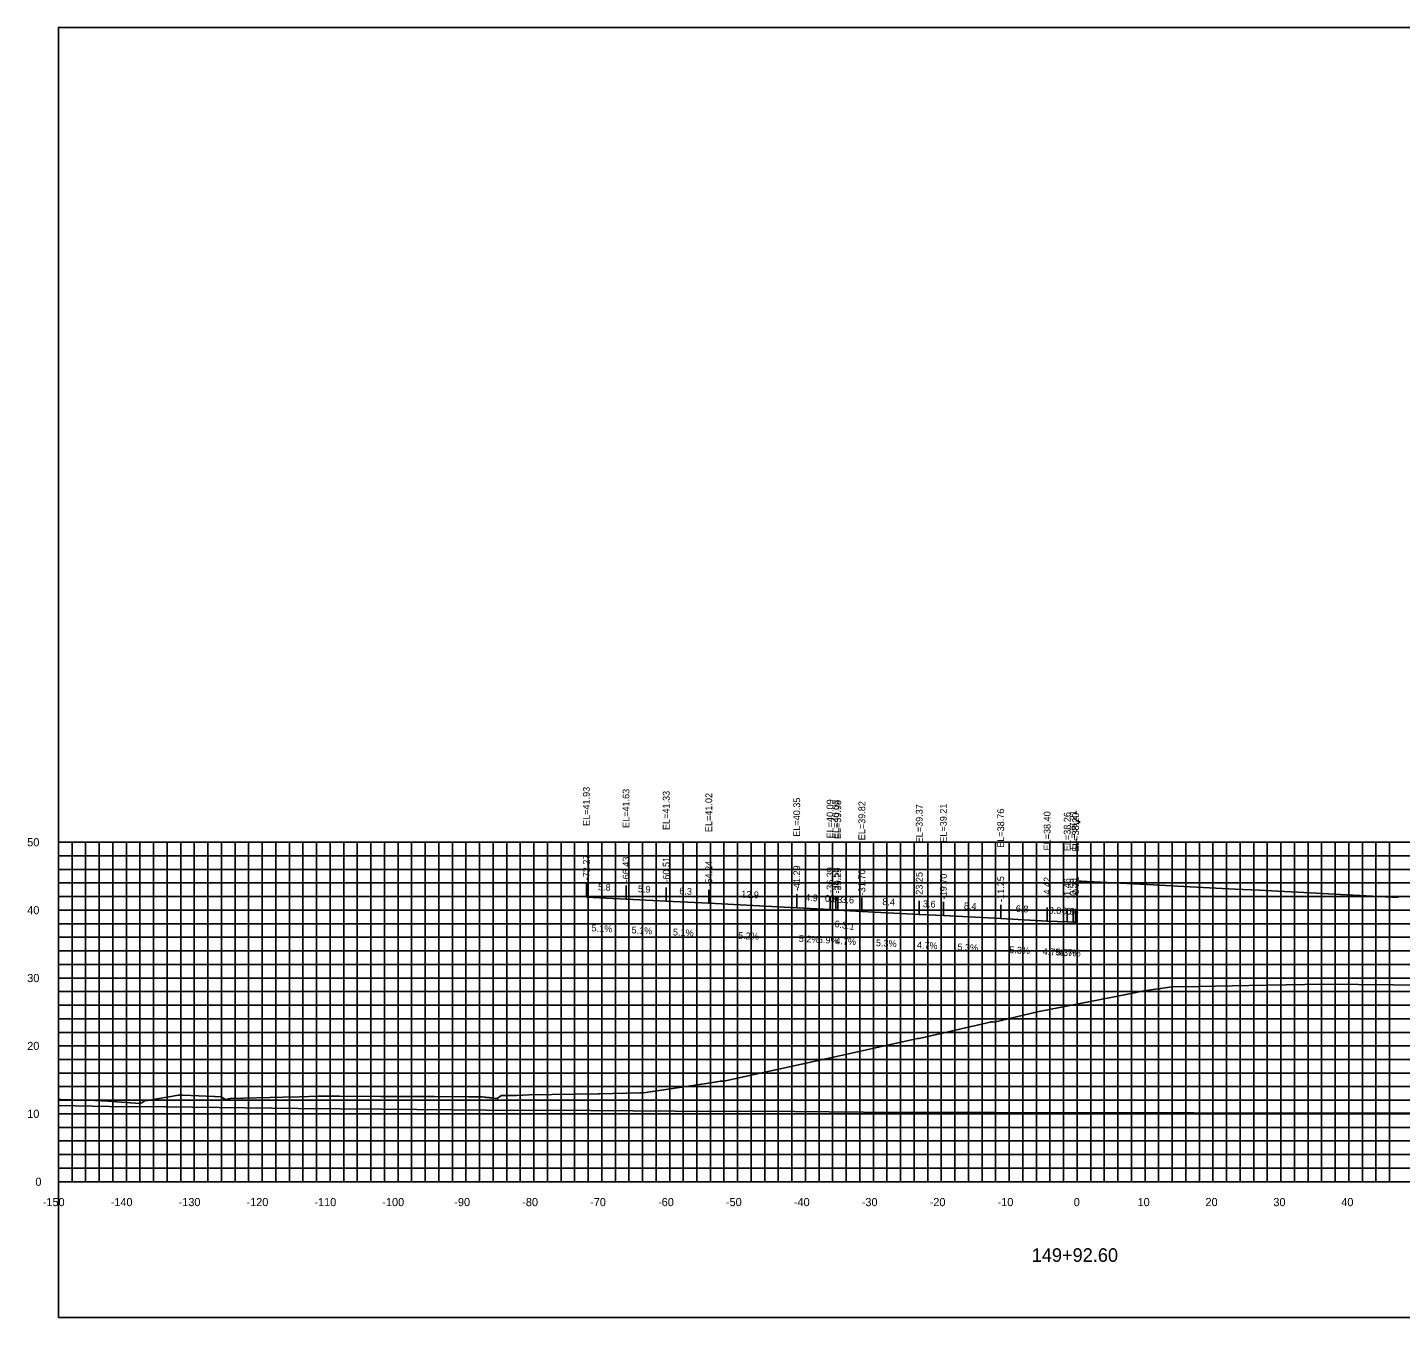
# Model space of a CAD drawing. Extents: x 1800880 to 1818864, y 245271 to 250560.
# Drawn here: x 1817770.5 to 1817972.7, y 247108.9 to 247298.9 of the extents above; entities that cross this region are included whole.
import ezdxf

# ---------------------------------------------------------------- set-up
doc = ezdxf.new("R2010")
doc.units = 0
for name, color, linetype in [('33', 7, 'Continuous'), ('ANNO-TXT', 7, 'Continuous'), ('AXIS', 7, 'Continuous'), ('CL-CNST', 7, 'Continuous'), ('DESIGN - DRAINAGE - Bridges', 7, 'Continuous'), ('Level 32', 7, 'Continuous'), ('Level 37', 7, 'Continuous'), ('Level 46', 7, 'Continuous'), ('Level 62', 7, 'Continuous'), ('SHT-BDR', 7, 'Continuous')]:
    doc.layers.add(name, color=color, linetype=linetype)

msp = doc.modelspace()

# ---------------------------------------------------------------- linework, layer by layer
at = {"layer": 'AXIS'}
msp.add_lwpolyline([(1817925.29, 247173.19), (1817925.66, 247173.17), (1817926.54, 247173.12), (1817929.5, 247172.99), (1817936.33, 247172.63), (1817939.88, 247172.46), (1817948.33, 247172.01), (1817951.88, 247171.85), (1817960.33, 247171.4), (1817963.88, 247171.23), (1817972.33, 247170.79)], dxfattribs=at)
at = {"layer": 'CL-CNST'}
msp.add_lwpolyline([(1817775.08, 247141.04), (1817775.43, 247141.04), (1817779.01, 247140.91), (1817780.42, 247140.86), (1817782.34, 247140.79), (1817785.71, 247140.52), (1817786.42, 247140.47), (1817787.09, 247140.41), (1817787.09, 247140.41), (1817787.12, 247140.41), (1817787.75, 247140.79), (1817787.76, 247140.79), (1817787.8, 247140.82), (1817787.82, 247140.83), (1817788.19, 247140.88), (1817792.75, 247141.66), (1817792.82, 247141.66), (1817793.25, 247141.65), (1817793.37, 247141.67), (1817798.02, 247141.45), (1817798.08, 247141.45), (1817799.03, 247141.42), (1817799.09, 247141.37), (1817799.72, 247141), (1817799.82, 247141.03), (1817799.86, 247141.04), (1817799.93, 247141.06), (1817800.11, 247141.1), (1817800.37, 247141.16), (1817808.17, 247141.36), (1817810.58, 247141.43), (1817813.34, 247141.5), (1817816.44, 247141.49), (1817822.5, 247141.47), (1817826.31, 247141.46), (1817830.47, 247141.44), (1817832.04, 247141.43), (1817833.12, 247141.46), (1817835.53, 247141.43), (1817837.38, 247141.41), (1817837.51, 247141.4), (1817837.74, 247141.37), (1817837.93, 247141.35), (1817838.08, 247141.33), (1817838.21, 247141.32), (1817838.32, 247141.31), (1817838.42, 247141.3), (1817838.5, 247141.29), (1817838.57, 247141.28), (1817838.63, 247141.27), (1817838.69, 247141.27), (1817838.84, 247141.26), (1817838.89, 247141.25), (1817838.93, 247141.25), (1817838.98, 247141.25), (1817839.01, 247141.24), (1817839.05, 247141.24), (1817839.68, 247141.15), (1817840.21, 247141.55), (1817840.31, 247141.63), (1817840.31, 247141.63), (1817842.53, 247141.63), (1817844.41, 247141.69), (1817854.58, 247141.83), (1817854.76, 247141.83), (1817860.71, 247141.98), (1817860.83, 247141.98), (1817861.22, 247141.98), (1817870.16, 247143.33), (1817871.97, 247143.61), (1817872.05, 247143.62), (1817872.52, 247143.7), (1817873.06, 247143.71), (1817873.07, 247143.71), (1817889.66, 247147.33), (1817901.55, 247150.01), (1817901.81, 247150.02), (1817912.25, 247152.41), (1817912.43, 247152.45), (1817912.68, 247152.44), (1817912.87, 247152.43), (1817919.26, 247153.91), (1817933.06, 247156.65), (1817934.94, 247157.04), (1817936.97, 247157.32), (1817937.24, 247157.33), (1817937.38, 247157.36), (1817939.05, 247157.61), (1817942.94, 247157.68), (1817950.37, 247157.79), (1817961.38, 247158.01), (1817976.8, 247157.87)], dxfattribs=at)
at = {"layer": 'DESIGN - DRAINAGE - Bridges'}
for p, q in [((1817775.02, 247178.91), (1817775.08, 247178.91)), ((1817775.08, 247128.91), (1817775.08, 247178.91)), ((1817775.02, 247168.91), (1817775.08, 247168.91)), ((1817775.02, 247158.91), (1817775.08, 247158.91)), ((1817775.02, 247148.91), (1817775.08, 247148.91)), ((1817775.02, 247138.91), (1817775.08, 247138.91)), ((1817775.02, 247128.91), (1817775.08, 247128.91)), ((1817775.08, 247128.91), (1818075.08, 247128.91)), ((1817775.08, 247128.85), (1817775.08, 247128.91)), ((1817785.08, 247128.85), (1817785.08, 247128.91)), ((1817795.08, 247128.85), (1817795.08, 247128.91)), ((1817805.08, 247128.85), (1817805.08, 247128.91)), ((1817815.08, 247128.85), (1817815.08, 247128.91)), ((1817825.08, 247128.85), (1817825.08, 247128.91)), ((1817835.08, 247128.85), (1817835.08, 247128.91)), ((1817845.08, 247128.85), (1817845.08, 247128.91)), ((1817855.08, 247128.85), (1817855.08, 247128.91)), ((1817865.08, 247128.85), (1817865.08, 247128.91)), ((1817875.08, 247128.85), (1817875.08, 247128.91)), ((1817885.08, 247128.85), (1817885.08, 247128.91)), ((1817895.08, 247128.85), (1817895.08, 247128.91)), ((1817905.08, 247128.85), (1817905.08, 247128.91)), ((1817915.08, 247128.85), (1817915.08, 247128.91)), ((1817925.08, 247128.85), (1817925.08, 247128.91)), ((1817935.08, 247128.85), (1817935.08, 247128.91)), ((1817945.08, 247128.85), (1817945.08, 247128.91)), ((1817955.08, 247128.85), (1817955.08, 247128.91)), ((1817965.08, 247128.85), (1817965.08, 247128.91))]:
    msp.add_line(p, q, dxfattribs=at)
at = {"layer": 'Level 37'}
for p, q in [((1817852.81, 247170.84), (1817852.81, 247172.84)), ((1817858.65, 247170.54), (1817858.65, 247172.54)), ((1817864.57, 247170.24), (1817864.57, 247172.24)), ((1817870.84, 247169.92), (1817870.84, 247171.92)), ((1817883.79, 247169.25), (1817883.79, 247171.25)), ((1817888.69, 247169), (1817888.69, 247171)), ((1817888.69, 247168.99), (1817888.69, 247170.99)), ((1817889.55, 247168.93), (1817889.55, 247170.93)), ((1817889.83, 247168.89), (1817889.83, 247170.89)), ((1817893.38, 247168.72), (1817893.38, 247170.72)), ((1817901.83, 247168.28), (1817901.83, 247170.28)), ((1817905.38, 247168.11), (1817905.38, 247170.11)), ((1817913.83, 247167.67), (1817913.83, 247169.67)), ((1817920.66, 247167.3), (1817920.66, 247169.3)), ((1817923.62, 247167.17), (1817923.62, 247169.17)), ((1817924.49, 247167.12), (1817924.49, 247169.12)), ((1817924.86, 247167.1), (1817924.86, 247169.1))]:
    msp.add_line(p, q, dxfattribs=at)
msp.add_lwpolyline([(1817775.08, 247108.91), (1818075.08, 247108.91), (1818075.08, 247298.91), (1817775.08, 247298.91)], close=True, dxfattribs=at)
at = {"layer": 'Level 46'}
for p, q in [((1817775.08, 247178.91), (1818075.08, 247178.91)), ((1817775.08, 247128.91), (1817775.08, 247178.91)), ((1817777.08, 247128.91), (1817777.08, 247178.91)), ((1817779.08, 247128.91), (1817779.08, 247178.91)), ((1817781.08, 247128.91), (1817781.08, 247178.91)), ((1817783.08, 247128.91), (1817783.08, 247178.91)), ((1817785.08, 247128.91), (1817785.08, 247178.91)), ((1817787.08, 247128.91), (1817787.08, 247178.91)), ((1817789.08, 247128.91), (1817789.08, 247178.91)), ((1817791.08, 247128.91), (1817791.08, 247178.91)), ((1817793.08, 247128.91), (1817793.08, 247178.91)), ((1817795.08, 247128.91), (1817795.08, 247178.91)), ((1817797.08, 247128.91), (1817797.08, 247178.91)), ((1817799.08, 247128.91), (1817799.08, 247178.91)), ((1817801.08, 247128.91), (1817801.08, 247178.91)), ((1817803.08, 247128.91), (1817803.08, 247178.91)), ((1817805.08, 247128.91), (1817805.08, 247178.91)), ((1817807.08, 247128.91), (1817807.08, 247178.91)), ((1817809.08, 247128.91), (1817809.08, 247178.91)), ((1817811.08, 247128.91), (1817811.08, 247178.91)), ((1817813.08, 247128.91), (1817813.08, 247178.91)), ((1817815.08, 247128.91), (1817815.08, 247178.91)), ((1817817.08, 247128.91), (1817817.08, 247178.91)), ((1817819.08, 247128.91), (1817819.08, 247178.91)), ((1817821.08, 247128.91), (1817821.08, 247178.91)), ((1817823.08, 247128.91), (1817823.08, 247178.91)), ((1817825.08, 247128.91), (1817825.08, 247178.91)), ((1817827.08, 247128.91), (1817827.08, 247178.91)), ((1817829.08, 247128.91), (1817829.08, 247178.91)), ((1817831.08, 247128.91), (1817831.08, 247178.91)), ((1817833.08, 247128.91), (1817833.08, 247178.91)), ((1817835.08, 247128.91), (1817835.08, 247178.91)), ((1817837.08, 247128.91), (1817837.08, 247178.91)), ((1817839.08, 247128.91), (1817839.08, 247178.91)), ((1817841.08, 247128.91), (1817841.08, 247178.91)), ((1817843.08, 247128.91), (1817843.08, 247178.91)), ((1817845.08, 247128.91), (1817845.08, 247178.91)), ((1817847.08, 247128.91), (1817847.08, 247178.91)), ((1817849.08, 247128.91), (1817849.08, 247178.91)), ((1817851.08, 247128.91), (1817851.08, 247178.91)), ((1817853.08, 247128.91), (1817853.08, 247178.91)), ((1817855.08, 247128.91), (1817855.08, 247178.91)), ((1817857.08, 247128.91), (1817857.08, 247178.91)), ((1817859.08, 247128.91), (1817859.08, 247178.91)), ((1817861.08, 247128.91), (1817861.08, 247178.91)), ((1817863.08, 247128.91), (1817863.08, 247178.91)), ((1817865.08, 247128.91), (1817865.08, 247178.91)), ((1817867.08, 247128.91), (1817867.08, 247178.91)), ((1817869.08, 247128.91), (1817869.08, 247178.91)), ((1817871.08, 247128.91), (1817871.08, 247178.91)), ((1817873.08, 247128.91), (1817873.08, 247178.91)), ((1817875.08, 247128.91), (1817875.08, 247178.91)), ((1817877.08, 247128.91), (1817877.08, 247178.91)), ((1817879.08, 247128.91), (1817879.08, 247178.91)), ((1817881.08, 247128.91), (1817881.08, 247178.91)), ((1817883.08, 247128.91), (1817883.08, 247178.91)), ((1817885.08, 247128.91), (1817885.08, 247178.91)), ((1817887.08, 247128.91), (1817887.08, 247178.91)), ((1817889.08, 247128.91), (1817889.08, 247178.91)), ((1817891.08, 247128.91), (1817891.08, 247178.91)), ((1817893.08, 247128.91), (1817893.08, 247178.91)), ((1817895.08, 247128.91), (1817895.08, 247178.91)), ((1817897.08, 247128.91), (1817897.08, 247178.91)), ((1817899.08, 247128.91), (1817899.08, 247178.91)), ((1817901.08, 247128.91), (1817901.08, 247178.91)), ((1817903.08, 247128.91), (1817903.08, 247178.91)), ((1817905.08, 247128.91), (1817905.08, 247178.91)), ((1817907.08, 247128.91), (1817907.08, 247178.91)), ((1817909.08, 247128.91), (1817909.08, 247178.91)), ((1817911.08, 247128.91), (1817911.08, 247178.91)), ((1817913.08, 247128.91), (1817913.08, 247178.91)), ((1817915.08, 247128.91), (1817915.08, 247178.91)), ((1817917.08, 247128.91), (1817917.08, 247178.91)), ((1817919.08, 247128.91), (1817919.08, 247178.91)), ((1817921.08, 247128.91), (1817921.08, 247178.91)), ((1817923.08, 247128.91), (1817923.08, 247178.91)), ((1817925.08, 247128.91), (1817925.08, 247178.91)), ((1817927.08, 247128.91), (1817927.08, 247178.91)), ((1817929.08, 247128.91), (1817929.08, 247178.91)), ((1817931.08, 247128.91), (1817931.08, 247178.91)), ((1817933.08, 247128.91), (1817933.08, 247178.91)), ((1817935.08, 247128.91), (1817935.08, 247178.91)), ((1817937.08, 247128.91), (1817937.08, 247178.91)), ((1817939.08, 247128.91), (1817939.08, 247178.91)), ((1817941.08, 247128.91), (1817941.08, 247178.91)), ((1817943.08, 247128.91), (1817943.08, 247178.91)), ((1817945.08, 247128.91), (1817945.08, 247178.91)), ((1817947.08, 247128.91), (1817947.08, 247178.91)), ((1817949.08, 247128.91), (1817949.08, 247178.91)), ((1817951.08, 247128.91), (1817951.08, 247178.91)), ((1817953.08, 247128.91), (1817953.08, 247178.91)), ((1817955.08, 247128.91), (1817955.08, 247178.91)), ((1817957.08, 247128.91), (1817957.08, 247178.91)), ((1817959.08, 247128.91), (1817959.08, 247178.91)), ((1817961.08, 247128.91), (1817961.08, 247178.91)), ((1817963.08, 247128.91), (1817963.08, 247178.91)), ((1817965.08, 247128.91), (1817965.08, 247178.91)), ((1817967.08, 247128.91), (1817967.08, 247178.91)), ((1817969.08, 247128.91), (1817969.08, 247178.91)), ((1817971.08, 247128.91), (1817971.08, 247178.91)), ((1817775.08, 247176.91), (1818075.08, 247176.91)), ((1817775.08, 247174.91), (1818075.08, 247174.91)), ((1817775.08, 247172.91), (1818075.08, 247172.91)), ((1817775.08, 247170.91), (1818075.08, 247170.91)), ((1817775.08, 247168.91), (1818075.08, 247168.91)), ((1817775.08, 247166.91), (1818075.08, 247166.91)), ((1817775.08, 247164.91), (1818075.08, 247164.91)), ((1817775.08, 247162.91), (1818075.08, 247162.91)), ((1817775.08, 247160.91), (1818075.08, 247160.91)), ((1817775.08, 247158.91), (1818075.08, 247158.91)), ((1817775.08, 247156.91), (1818075.08, 247156.91)), ((1817775.08, 247154.91), (1818075.08, 247154.91)), ((1817775.08, 247152.91), (1818075.08, 247152.91)), ((1817775.08, 247150.91), (1818075.08, 247150.91)), ((1817775.08, 247148.91), (1818075.08, 247148.91)), ((1817775.08, 247146.91), (1818075.08, 247146.91)), ((1817775.08, 247144.91), (1818075.08, 247144.91)), ((1817775.08, 247142.91), (1818075.08, 247142.91)), ((1817775.08, 247140.91), (1818075.08, 247140.91)), ((1817775.08, 247138.91), (1818075.08, 247138.91)), ((1817775.08, 247136.91), (1818075.08, 247136.91)), ((1817775.08, 247134.91), (1818075.08, 247134.91)), ((1817775.08, 247132.91), (1818075.08, 247132.91)), ((1817775.08, 247130.91), (1818075.08, 247130.91)), ((1817775.08, 247128.91), (1818075.08, 247128.91))]:
    msp.add_line(p, q, dxfattribs=at)
at = {"layer": 'Level 62'}
for points in [[(1817852.81, 247170.84), (1817858.65, 247170.54), (1817864.57, 247170.24), (1817870.84, 247169.92), (1817883.79, 247169.25), (1817888.69, 247169)], [(1817888.69, 247168.99), (1817889.55, 247168.93), (1817889.83, 247168.89), (1817893.38, 247168.72), (1817901.83, 247168.28), (1817905.38, 247168.11), (1817913.83, 247167.67), (1817920.66, 247167.3), (1817923.62, 247167.17), (1817924.49, 247167.12), (1817924.86, 247167.1)], [(1817775.08, 247140.16), (1817782.61, 247139.99), (1817790.89, 247139.93), (1817810.36, 247139.68), (1817822.69, 247139.6), (1817838.12, 247139.46), (1817853.43, 247139.38), (1817865.87, 247139.29), (1817883.47, 247139.23), (1817893.63, 247139.14), (1817913.04, 247139.1), (1817921.38, 247139.05), (1817942.27, 247139.05), (1817949.14, 247139), (1817971.24, 247139.03), (1817976.9, 247138.99), (1818000.02, 247139.07), (1818004.65, 247139.05), (1818028.64, 247139.17), (1818032.41, 247139.17), (1818057.15, 247139.31), (1818060.16, 247139.25), (1818075.08, 247139.34)]]:
    msp.add_lwpolyline(points, dxfattribs=at)

# ---------------------------------------------------------------- texts
for s, p in [('-150', (1817772.77, 247125.31)), ('-140', (1817782.77, 247125.31)), ('-130', (1817792.77, 247125.31)), ('-120', (1817802.77, 247125.31)), ('-110', (1817812.77, 247125.31)), ('-100', (1817822.77, 247125.31)), ('-90', (1817833.37, 247125.31)), ('-80', (1817843.37, 247125.31)), ('-70', (1817853.37, 247125.31)), ('-60', (1817863.37, 247125.31)), ('-50', (1817873.37, 247125.31)), ('-40', (1817883.37, 247125.31)), ('-30', (1817893.37, 247125.31)), ('-20', (1817903.37, 247125.31)), ('-10', (1817913.37, 247125.31)), ('0', (1817924.58, 247125.31)), ('10', (1817933.98, 247125.31)), ('20', (1817943.98, 247125.31)), ('30', (1817953.98, 247125.31)), ('40', (1817963.98, 247125.31))]:
    msp.add_text(s, height=1.2).set_placement(p)
at = {"layer": '33'}
for s, p in [('50', (1817770.48, 247178.31)), ('40', (1817770.48, 247168.31)), ('30', (1817770.48, 247158.31)), ('20', (1817770.48, 247148.31)), ('10', (1817770.48, 247138.31)), ('0', (1817771.68, 247128.31))]:
    msp.add_text(s, height=1.2, dxfattribs=at).set_placement(p)
at = {"layer": 'ANNO-TXT'}
for s, rotation, p in [('5.8', 357.0665, (1817854.5, 247171.85)), ('5.9', 357.1073, (1817860.38, 247171.55)), ('6.3', 357.1073, (1817866.48, 247171.25)), ('12.9', 357.0282, (1817875.59, 247170.78)), ('4.9', 357.0282, (1817885.01, 247170.29)), ('0.9', 356.0746, (1817887.92, 247170.15)), ('0.3', 350.9508, (1817888.6, 247170.2)), ('3.6', 357.3161, (1817890.35, 247169.97)), ('8.4', 356.9763, (1817896.38, 247169.67)), ('3.6', 357.3161, (1817902.35, 247169.36)), ('8.4', 356.9763, (1817908.38, 247169.05)), ('6.8', 356.9763, (1817916.02, 247168.65)), ('3.0', 357.3161, (1817920.87, 247168.4)), ('0.9', 356.9763, (1817922.83, 247168.31)), ('0.4', 357.3161, (1817923.45, 247168.27)), ('5.1%', 357.0665, (1817853.56, 247165.79)), ('5.1%', 357.1073, (1817859.45, 247165.49)), ('5.1%', 357.1073, (1817865.54, 247165.19)), ('5.2%', 357.0282, (1817875.14, 247164.69)), ('5.2%', 357.0282, (1817884.07, 247164.23)), ('6.9%', 356.0746, (1817886.87, 247164.11)), ('4.7%', 357.3161, (1817889.46, 247163.9)), ('5.3%', 356.9763, (1817895.43, 247163.61)), ('4.7%', 357.3161, (1817901.46, 247163.29)), ('5.3%', 356.9763, (1817907.43, 247163)), ('5.3%', 356.9763, (1817915.07, 247162.59)), ('4.7%', 357.3161, (1817919.99, 247162.33)), ('5.3%', 356.9763, (1817921.88, 247162.25)), ('4.7%', 357.3161, (1817922.53, 247162.21))]:
    msp.add_text(s, height=1, rotation=rotation, dxfattribs=at).set_placement(p)
at = {"layer": 'DESIGN - DRAINAGE - Bridges'}
for s, height, p in [('>', 1.5, (1817924.47, 247181.16)), ('-', 0.0001, (1817775.08, 247128.91))]:
    msp.add_text(s, height=height, dxfattribs=at).set_placement(p)
at = {"layer": 'Level 32'}
msp.add_text('149+92.60', height=2, dxfattribs=at).set_placement((1817918.39, 247117.11))
at = {"layer": 'Level 37'}
msp.add_text('6.3:1', height=1, rotation=350.9508, dxfattribs=at).set_placement((1817889.3, 247166.44))
at = {"layer": 'SHT-BDR'}
for s, p in [('EL=41.93', (1817853.31, 247181.31)), ('EL=41.63', (1817859.15, 247181.01)), ('EL=41.33', (1817865.07, 247180.71)), ('EL=41.02', (1817871.34, 247180.4)), ('EL=40.35', (1817884.29, 247179.72)), ('EL=40.09', (1817889.19, 247179.47)), ('EL=40.09', (1817889.19, 247179.47)), ('EL=40.03', (1817890.05, 247179.41)), ('EL=39.98', (1817890.33, 247179.36)), ('EL=39.82', (1817893.88, 247179.2)), ('EL=39.37', (1817902.33, 247178.75)), ('EL=39.21', (1817905.88, 247178.84)), ('EL=38.76', (1817914.33, 247178.09)), ('EL=38.40', (1817921.16, 247177.7)), ('EL=38.26', (1817924.12, 247177.59)), ('EL=38.21', (1817924.99, 247177.84)), ('EL=38.20', (1817925.36, 247177.5)), ('-72.27', (1817853.31, 247173.3)), ('-66.43', (1817859.15, 247173)), ('-60.51', (1817865.07, 247172.95)), ('-54.24', (1817871.34, 247172.38)), ('-41.29', (1817884.29, 247171.71)), ('-36.39', (1817889.19, 247171.45)), ('-36.39', (1817889.19, 247171.45)), ('-35.53', (1817890.05, 247171.39)), ('-35.25', (1817890.33, 247171.35)), ('-31.70', (1817893.88, 247171.1)), ('-23.25', (1817902.33, 247170.73)), ('-19.70', (1817905.88, 247170.49)), ('-11.25', (1817914.33, 247170.12)), ('-4.42', (1817921.16, 247170.75)), ('-1.46', (1817924.12, 247170.57)), ('-0.58', (1817924.99, 247170.57)), ('-0.21', (1817925.36, 247170.8))]:
    msp.add_text(s, height=1, rotation=90, dxfattribs=at).set_placement(p)

doc.saveas('drawing.dxf')
